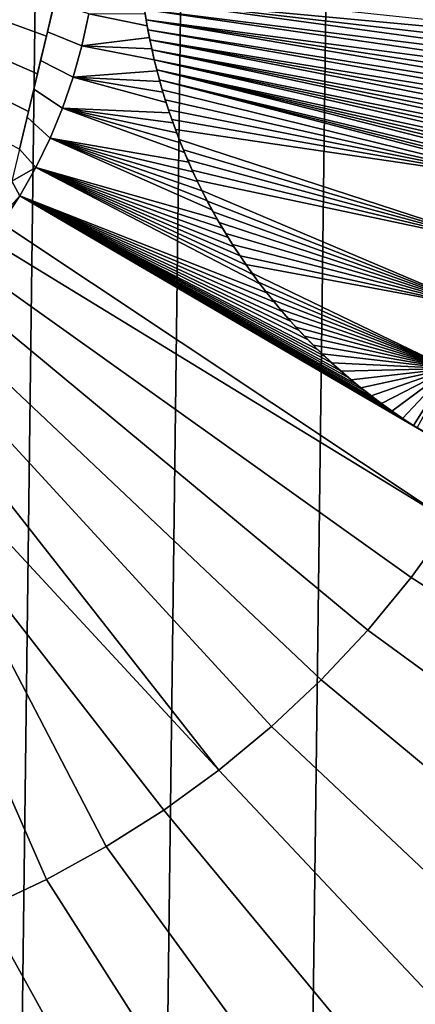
# Model space of a CAD drawing. Header units: metres. Extents: x -109 to 109, y -342 to 66.
# Tile 313 of 512: x 1.35 to 2.52, y -10.75 to -7.87. Entities that reach past the tile are written whole.
import ezdxf

# ---------------------------------------------------------------- set-up
doc = ezdxf.new("R2010")
doc.units = ezdxf.units.M
doc.layers.add('solid_K_24_62_16_000B91', color=7, linetype='CONTINUOUS')

msp = doc.modelspace()

# ---------------------------------------------------------------- linework, layer by layer
at = {"layer": 'solid_K_24_62_16_000B91'}
for points in [[(1.711693, 16.913601, -67), (1.283861, -16.951452, -67), (0.855638, -16.978449, -67), (1.283842, 16.951452, -67)], [(2.139055, 16.864889, -67), (1.711715, -16.913599, -67), (1.283861, -16.951452, -67), (1.711693, 16.913601, -67)], [(2.565308, 16.805328, -67), (2.139079, -16.864885, -67), (1.711715, -16.913599, -67), (2.139055, 16.864889, -67)], [(2.990326, 16.734932, -67), (2.565332, -16.805325, -67), (2.139079, -16.864885, -67), (2.565308, 16.805328, -67)], [(1.289943, -7.756658, 85.585426), (1.270982, -7.857022, 85.585426), (1.432829, -7.915037, 85.579498), (1.459191, -7.804156, 85.579361)], [(1.716423, -7.807602, 85.569145), (2.547706, -7.886175, 85.524307), (2.542026, -7.866946, 85.524818), (1.712603, -7.777625, 85.569481)], [(1.459191, -7.804156, 85.579361), (1.432829, -7.915037, 85.579498), (1.435846, -7.902348, 85.499443), (1.456051, -7.817364, 85.499344)], [(1.456051, -7.817364, 85.499344), (1.435846, -7.902348, 85.499443), (1.537133, -7.943731, 85.495308), (1.557197, -7.850247, 85.495308)], [(1.72075, -7.837497, 85.568764), (2.566771, -7.942921, 85.522591), (2.56007, -7.924152, 85.523193), (1.716423, -7.807602, 85.569145)], [(1.716423, -7.807602, 85.569145), (2.56007, -7.924152, 85.523193), (2.553721, -7.905245, 85.523766)], [(1.716423, -7.807602, 85.569145), (2.553721, -7.905245, 85.523766), (2.547706, -7.886175, 85.524307)], [(1.735178, -7.919023, 85.487427), (1.728732, -7.885395, 85.487991), (1.557197, -7.850247, 85.495308), (1.537133, -7.943731, 85.495308)], [(1.728732, -7.885395, 85.487991), (1.722941, -7.851357, 85.488495), (1.557197, -7.850247, 85.495308)], [(1.72075, -7.837497, 85.568764), (1.722941, -7.851357, 85.488495), (1.728732, -7.885395, 85.487991), (1.725556, -7.867239, 85.568344)], [(1.725556, -7.867239, 85.568344), (2.581184, -7.979988, 85.521294), (2.573812, -7.961539, 85.521957), (1.72075, -7.837497, 85.568764)], [(1.72075, -7.837497, 85.568764), (2.573812, -7.961539, 85.521957), (2.566771, -7.942921, 85.522591)], [(1.270982, -7.857022, 85.585426), (1.244224, -7.955595, 85.585426), (1.406474, -8.025888, 85.579308), (1.432829, -7.915037, 85.579498)], [(1.730858, -7.896859, 85.567879), (1.725556, -7.867239, 85.568344), (1.728732, -7.885395, 85.487991)], [(1.730858, -7.896859, 85.567879), (2.605332, -8.034372, 85.519127), (2.59694, -8.0164, 85.519882), (1.725556, -7.867239, 85.568344)], [(1.725556, -7.867239, 85.568344), (2.59694, -8.0164, 85.519882), (2.588889, -7.998271, 85.520599)], [(1.725556, -7.867239, 85.568344), (2.588889, -7.998271, 85.520599), (2.581184, -7.979988, 85.521294)], [(1.406474, -8.025888, 85.579308), (1.415743, -7.986904, 85.499359), (1.435846, -7.902348, 85.499443), (1.432829, -7.915037, 85.579498)], [(1.435846, -7.902348, 85.499443), (1.415743, -7.986904, 85.499359), (1.511462, -8.035833, 85.495308), (1.537133, -7.943731, 85.495308)], [(1.736659, -7.926381, 85.567375), (1.730858, -7.896859, 85.567879), (1.728732, -7.885395, 85.487991), (1.735178, -7.919023, 85.487427)], [(1.736659, -7.926381, 85.567375), (2.623138, -8.06983, 85.517532), (2.614062, -8.052178, 85.518341), (1.730858, -7.896859, 85.567879)], [(1.730858, -7.896859, 85.567879), (2.614062, -8.052178, 85.518341), (2.605332, -8.034372, 85.519127)], [(1.742145, -7.952139, 85.486816), (1.735178, -7.919023, 85.487427), (1.537133, -7.943731, 85.495308)], [(1.742938, -7.955772, 85.566826), (1.736659, -7.926381, 85.567375), (1.735178, -7.919023, 85.487427), (1.742145, -7.952139, 85.486816)], [(1.742938, -7.955772, 85.566826), (2.652467, -8.121814, 85.514908), (2.642344, -8.10466, 85.515808), (1.736659, -7.926381, 85.567375)], [(1.736659, -7.926381, 85.567375), (2.642344, -8.10466, 85.515808), (2.632566, -8.087328, 85.516685)], [(1.736659, -7.926381, 85.567375), (2.632566, -8.087328, 85.516685), (2.623138, -8.06983, 85.517532)], [(1.244224, -7.955595, 85.585426), (1.209834, -8.051772, 85.585426), (1.380174, -8.136506, 85.578796), (1.406474, -8.025888, 85.579308)], [(1.74961, -7.984685, 85.48616), (1.537133, -7.943731, 85.495308), (1.511462, -8.035833, 85.495308), (1.757646, -8.016726, 85.485458)], [(1.74961, -7.984685, 85.48616), (1.742145, -7.952139, 85.486816), (1.537133, -7.943731, 85.495308)], [(1.749711, -7.985054, 85.566231), (1.742938, -7.955772, 85.566826), (1.742145, -7.952139, 85.486816), (1.74961, -7.984685, 85.48616)], [(1.749711, -7.985054, 85.566231), (2.684976, -8.172243, 85.512001), (2.673763, -8.155594, 85.513), (1.742938, -7.955772, 85.566826)], [(1.742938, -7.955772, 85.566826), (2.673763, -8.155594, 85.513), (2.662935, -8.138788, 85.513969)], [(1.742938, -7.955772, 85.566826), (2.662935, -8.138788, 85.513969), (2.652467, -8.121814, 85.514908)], [(1.415743, -7.986904, 85.499359), (1.395868, -8.070498, 85.499084), (1.480278, -8.126218, 85.495308), (1.511462, -8.035833, 85.495308)], [(1.406474, -8.025888, 85.579308), (1.395868, -8.070498, 85.499084), (1.415743, -7.986904, 85.499359)], [(1.756992, -8.014265, 85.565598), (1.749711, -7.985054, 85.566231), (1.74961, -7.984685, 85.48616), (1.757646, -8.016726, 85.485458)], [(1.756992, -8.014265, 85.565598), (2.720994, -8.221306, 85.508789), (2.708588, -8.205102, 85.509895), (1.749711, -7.985054, 85.566231)], [(1.749711, -7.985054, 85.566231), (2.708588, -8.205102, 85.509895), (2.696589, -8.188747, 85.510963)], [(1.749711, -7.985054, 85.566231), (2.696589, -8.188747, 85.510963), (2.684976, -8.172243, 85.512001)], [(1.766115, -8.048247, 85.484718), (1.757646, -8.016726, 85.485458), (1.511462, -8.035833, 85.495308)], [(1.756992, -8.014265, 85.565598), (1.757646, -8.016726, 85.485458), (1.766115, -8.048247, 85.484718), (1.764781, -8.043429, 85.564919)], [(1.764781, -8.043429, 85.564919), (2.775104, -8.284603, 85.503983), (2.760894, -8.269011, 85.505241), (1.756992, -8.014265, 85.565598)], [(1.756992, -8.014265, 85.565598), (2.760894, -8.269011, 85.505241), (2.747144, -8.253251, 85.50647)], [(1.756992, -8.014265, 85.565598), (2.747144, -8.253251, 85.50647), (2.733839, -8.237353, 85.507652)], [(1.756992, -8.014265, 85.565598), (2.733839, -8.237353, 85.507652), (2.720994, -8.221306, 85.508789)], [(1.209834, -8.051772, 85.585426), (1.168023, -8.144962, 85.585426), (1.353974, -8.246705, 85.577972), (1.380174, -8.136506, 85.578796)], [(1.406474, -8.025888, 85.579308), (1.380174, -8.136506, 85.578796), (1.37633, -8.152675, 85.498642), (1.395868, -8.070498, 85.499084)], [(1.784472, -8.109677, 85.483109), (1.511462, -8.035833, 85.495308), (1.480278, -8.126218, 85.495308), (1.794313, -8.139755, 85.482246)], [(1.775046, -8.079208, 85.483932), (1.766115, -8.048247, 85.484718), (1.511462, -8.035833, 85.495308)], [(1.784472, -8.109677, 85.483109), (1.775046, -8.079208, 85.483932), (1.511462, -8.035833, 85.495308)], [(1.764781, -8.043429, 85.564919), (1.766115, -8.048247, 85.484718), (1.775046, -8.079208, 85.483932), (1.773089, -8.072563, 85.564194)], [(1.773089, -8.072563, 85.564194), (2.820712, -8.330228, 85.499947), (2.804997, -8.315195, 85.501335), (1.764781, -8.043429, 85.564919)], [(1.764781, -8.043429, 85.564919), (2.804997, -8.315195, 85.501335), (2.789795, -8.299995, 85.502678)], [(1.764781, -8.043429, 85.564919), (2.789795, -8.299995, 85.502678), (2.775104, -8.284603, 85.503983)], [(1.395868, -8.070498, 85.499084), (1.37633, -8.152675, 85.498642), (1.443695, -8.214556, 85.495308), (1.480278, -8.126218, 85.495308)], [(1.773089, -8.072563, 85.564194), (1.775046, -8.079208, 85.483932), (1.784472, -8.109677, 85.483109), (1.781939, -8.101695, 85.563416)], [(1.781939, -8.101695, 85.563416), (2.829129, -8.338005, 85.499199), (2.820712, -8.330228, 85.499947), (1.773089, -8.072563, 85.564194)], [(1.781939, -8.101695, 85.563416), (1.784472, -8.109677, 85.483109), (1.794313, -8.139755, 85.482246), (1.791344, -8.130849, 85.562599)], [(1.791344, -8.130849, 85.562599), (2.829129, -8.338005, 85.499199), (1.781939, -8.101695, 85.563416)], [(1.380174, -8.136506, 85.578796), (1.353974, -8.246705, 85.577972), (1.353924, -8.246914, 85.49791), (1.37633, -8.152675, 85.498642)], [(1.83835, -8.256447, 85.478401), (1.480278, -8.126218, 85.495308), (1.443695, -8.214556, 85.495308), (1.850547, -8.284914, 85.477333)], [(1.804624, -8.169408, 85.481346), (1.794313, -8.139755, 85.482246), (1.480278, -8.126218, 85.495308)], [(1.815407, -8.1987, 85.480408), (1.804624, -8.169408, 85.481346), (1.480278, -8.126218, 85.495308)], [(1.826632, -8.227726, 85.479424), (1.815407, -8.1987, 85.480408), (1.480278, -8.126218, 85.495308)], [(1.83835, -8.256447, 85.478401), (1.826632, -8.227726, 85.479424), (1.480278, -8.126218, 85.495308)], [(1.791344, -8.130849, 85.562599), (1.794313, -8.139755, 85.482246), (1.804624, -8.169408, 85.481346), (1.801305, -8.160034, 85.561729)], [(1.801305, -8.160034, 85.561729), (2.829129, -8.338005, 85.499199), (1.791344, -8.130849, 85.562599)], [(1.37633, -8.152675, 85.498642), (1.353924, -8.246914, 85.49791), (1.401846, -8.300523, 85.495308), (1.443695, -8.214556, 85.495308)], [(1.801305, -8.160034, 85.561729), (1.804624, -8.169408, 85.481346), (1.815407, -8.1987, 85.480408), (1.811877, -8.189303, 85.560806)], [(1.811877, -8.189303, 85.560806), (2.829129, -8.338005, 85.499199), (1.801305, -8.160034, 85.561729)], [(1.811877, -8.189303, 85.560806), (1.815407, -8.1987, 85.480408), (1.826632, -8.227726, 85.479424), (1.823086, -8.218696, 85.55983)], [(1.823086, -8.218696, 85.55983), (2.770736, -8.526599, 85.499199), (2.829129, -8.338005, 85.499199), (1.811877, -8.189303, 85.560806)], [(1.918991, -8.424111, 85.471352), (1.443695, -8.214556, 85.495308), (1.401846, -8.300523, 85.495308), (1.934264, -8.451436, 85.470016)], [(1.863216, -8.313169, 85.476227), (1.850547, -8.284914, 85.477333), (1.443695, -8.214556, 85.495308)], [(1.876396, -8.341186, 85.475075), (1.863216, -8.313169, 85.476227), (1.443695, -8.214556, 85.495308)], [(1.890078, -8.369014, 85.473877), (1.876396, -8.341186, 85.475075), (1.443695, -8.214556, 85.495308)], [(1.904265, -8.396657, 85.472641), (1.890078, -8.369014, 85.473877), (1.443695, -8.214556, 85.495308)], [(1.918991, -8.424111, 85.471352), (1.904265, -8.396657, 85.472641), (1.443695, -8.214556, 85.495308)], [(1.823086, -8.218696, 85.55983), (1.826632, -8.227726, 85.479424), (1.83835, -8.256447, 85.478401), (1.834926, -8.248214, 85.558792)], [(2.770736, -8.526599, 85.499199), (1.823086, -8.218696, 85.55983), (1.834926, -8.248214, 85.558792)], [(1.353924, -8.246914, 85.49791), (1.331789, -8.340016, 85.496956), (1.401846, -8.300523, 85.495308)], [(1.834926, -8.248214, 85.558792), (1.83835, -8.256447, 85.478401), (1.850547, -8.284914, 85.477333), (1.847482, -8.277902, 85.557701)], [(2.770736, -8.526599, 85.499199), (1.834926, -8.248214, 85.558792), (1.847482, -8.277902, 85.557701)], [(1.847482, -8.277902, 85.557701), (1.850547, -8.284914, 85.477333), (1.863216, -8.313169, 85.476227), (1.860746, -8.307753, 85.556541)], [(2.770736, -8.526599, 85.499199), (1.847482, -8.277902, 85.557701), (1.860746, -8.307753, 85.556541)], [(1.331789, -8.340016, 85.496956), (1.354883, -8.383808, 85.495308), (1.401846, -8.300523, 85.495308)], [(2.059289, -8.640914, 85.459114), (1.401846, -8.300523, 85.495308), (1.354883, -8.383808, 85.495308), (2.080343, -8.668145, 85.457275)], [(1.950078, -8.478594, 85.468636), (1.934264, -8.451436, 85.470016), (1.401846, -8.300523, 85.495308)], [(1.966494, -8.505635, 85.467201), (1.950078, -8.478594, 85.468636), (1.401846, -8.300523, 85.495308)], [(1.983588, -8.532677, 85.465714), (1.966494, -8.505635, 85.467201), (1.401846, -8.300523, 85.495308)], [(2.001339, -8.559673, 85.464165), (1.983588, -8.532677, 85.465714), (1.401846, -8.300523, 85.495308)], [(2.019835, -8.586681, 85.462547), (2.001339, -8.559673, 85.464165), (1.401846, -8.300523, 85.495308)], [(2.039162, -8.613775, 85.460869), (2.019835, -8.586681, 85.462547), (1.401846, -8.300523, 85.495308)], [(2.059289, -8.640914, 85.459114), (2.039162, -8.613775, 85.460869), (1.401846, -8.300523, 85.495308)], [(1.860746, -8.307753, 85.556541), (1.863216, -8.313169, 85.476227), (1.876396, -8.341186, 85.475075), (1.87475, -8.337805, 85.555321)], [(2.770736, -8.526599, 85.499199), (1.860746, -8.307753, 85.556541), (1.87475, -8.337805, 85.555321)], [(1.331789, -8.340016, 85.496956), (1.309697, -8.432938, 85.495781), (1.354883, -8.383808, 85.495308)], [(1.87475, -8.337805, 85.555321), (1.876396, -8.341186, 85.475075), (1.890078, -8.369014, 85.473877), (1.889669, -8.368189, 85.554016)], [(2.770736, -8.526599, 85.499199), (1.87475, -8.337805, 85.555321), (1.889669, -8.368189, 85.554016), (2.699745, -8.710861, 85.499199)], [(1.905452, -8.398909, 85.552643), (1.889669, -8.368189, 85.554016), (1.890078, -8.369014, 85.473877), (1.904265, -8.396657, 85.472641)], [(2.699745, -8.710861, 85.499199), (1.889669, -8.368189, 85.554016), (1.905452, -8.398909, 85.552643)], [(2.569478, -9.09186, 85.414818), (1.354883, -8.383808, 85.495308), (1.302306, -8.464024, 85.495331), (2.620873, -9.339863, 85.401207)], [(1.309697, -8.432938, 85.495781), (1.302306, -8.464024, 85.495331), (1.354883, -8.383808, 85.495308)], [(2.102394, -8.695504, 85.45536), (2.080343, -8.668145, 85.457275), (1.354883, -8.383808, 85.495308)], [(2.125425, -8.722961, 85.453354), (2.102394, -8.695504, 85.45536), (1.354883, -8.383808, 85.495308)], [(2.149583, -8.750525, 85.451248), (2.125425, -8.722961, 85.453354), (1.354883, -8.383808, 85.495308)], [(2.174917, -8.778214, 85.449043), (2.149583, -8.750525, 85.451248), (1.354883, -8.383808, 85.495308)], [(2.201426, -8.805982, 85.446739), (2.174917, -8.778214, 85.449043), (1.354883, -8.383808, 85.495308)], [(2.229192, -8.833735, 85.444321), (2.201426, -8.805982, 85.446739), (1.354883, -8.383808, 85.495308)], [(2.250858, -8.854548, 85.442444), (2.229192, -8.833735, 85.444321), (1.354883, -8.383808, 85.495308)], [(2.273248, -8.875336, 85.440498), (2.250858, -8.854548, 85.442444), (1.354883, -8.383808, 85.495308)], [(2.29638, -8.896039, 85.438484), (2.273248, -8.875336, 85.440498), (1.354883, -8.383808, 85.495308)], [(2.320274, -8.916623, 85.436409), (2.29638, -8.896039, 85.438484), (1.354883, -8.383808, 85.495308)], [(2.344954, -8.937119, 85.434273), (2.320274, -8.916623, 85.436409), (1.354883, -8.383808, 85.495308)], [(2.370399, -8.957462, 85.43206), (2.344954, -8.937119, 85.434273), (1.354883, -8.383808, 85.495308)], [(2.396578, -8.977572, 85.429794), (2.370399, -8.957462, 85.43206), (1.354883, -8.383808, 85.495308)], [(2.423513, -8.997422, 85.42746), (2.396578, -8.977572, 85.429794), (1.354883, -8.383808, 85.495308)], [(2.451238, -9.01703, 85.425056), (2.423513, -8.997422, 85.42746), (1.354883, -8.383808, 85.495308)], [(2.479702, -9.036322, 85.422592), (2.451238, -9.01703, 85.425056), (1.354883, -8.383808, 85.495308)], [(2.508859, -9.055223, 85.420067), (2.479702, -9.036322, 85.422592), (1.354883, -8.383808, 85.495308)], [(2.538791, -9.073746, 85.417473), (2.508859, -9.055223, 85.420067), (1.354883, -8.383808, 85.495308)], [(2.569478, -9.09186, 85.414818), (2.538791, -9.073746, 85.417473), (1.354883, -8.383808, 85.495308)], [(1.922195, -8.430008, 85.551178), (1.905452, -8.398909, 85.552643), (1.904265, -8.396657, 85.472641), (1.918991, -8.424111, 85.471352)], [(2.699745, -8.710861, 85.499199), (1.905452, -8.398909, 85.552643), (1.922195, -8.430008, 85.551178)], [(1.940143, -8.461617, 85.549622), (1.922195, -8.430008, 85.551178), (1.918991, -8.424111, 85.471352), (1.934264, -8.451436, 85.470016)], [(2.699745, -8.710861, 85.499199), (1.922195, -8.430008, 85.551178), (1.940143, -8.461617, 85.549622)], [(1.959207, -8.493759, 85.547958), (1.940143, -8.461617, 85.549622), (1.934264, -8.451436, 85.470016), (1.950078, -8.478594, 85.468636)], [(1.302306, -8.464024, 85.495331), (1.287484, -8.526368, 85.494362), (2.620873, -9.339863, 85.401207)], [(2.699745, -8.710861, 85.499199), (1.940143, -8.461617, 85.549622), (1.959207, -8.493759, 85.547958)], [(1.979535, -8.526424, 85.546188), (1.959207, -8.493759, 85.547958), (1.950078, -8.478594, 85.468636), (1.966494, -8.505635, 85.467201)], [(2.699745, -8.710861, 85.499199), (1.959207, -8.493759, 85.547958), (1.979535, -8.526424, 85.546188)], [(1.979535, -8.526424, 85.546188), (1.966494, -8.505635, 85.467201), (1.983588, -8.532677, 85.465714)], [(1.264998, -8.620941, 85.492691), (2.503513, -9.501883, 85.401207), (2.620873, -9.339863, 85.401207), (1.287484, -8.526368, 85.494362)], [(2.001366, -8.559641, 85.544289), (1.979535, -8.526424, 85.546188), (1.983588, -8.532677, 85.465714), (2.001339, -8.559673, 85.464165)], [(2.699745, -8.710861, 85.499199), (1.979535, -8.526424, 85.546188), (2.001366, -8.559641, 85.544289)], [(2.018667, -8.584964, 85.542778), (2.001366, -8.559641, 85.544289), (2.001339, -8.559673, 85.464165), (2.019835, -8.586681, 85.462547)], [(2.699745, -8.710861, 85.499199), (2.001366, -8.559641, 85.544289), (2.018667, -8.584964, 85.542778)], [(2.018667, -8.584964, 85.542778), (2.019835, -8.586681, 85.462547), (2.039162, -8.613775, 85.460869), (2.03681, -8.610574, 85.541199)], [(2.699745, -8.710861, 85.499199), (2.018667, -8.584964, 85.542778), (2.03681, -8.610574, 85.541199), (2.616517, -8.88993, 85.499199)], [(1.242122, -8.717159, 85.490753), (2.376152, -9.656165, 85.401207), (2.503513, -9.501883, 85.401207), (1.264998, -8.620941, 85.492691)], [(2.03681, -8.610574, 85.541199), (2.039162, -8.613775, 85.460869), (2.059289, -8.640914, 85.459114), (2.055873, -8.636392, 85.539543)], [(2.616517, -8.88993, 85.499199), (2.03681, -8.610574, 85.541199), (2.055873, -8.636392, 85.539543)], [(2.055873, -8.636392, 85.539543), (2.059289, -8.640914, 85.459114), (2.080343, -8.668145, 85.457275), (2.075904, -8.662423, 85.537804)], [(2.616517, -8.88993, 85.499199), (2.055873, -8.636392, 85.539543), (2.075904, -8.662423, 85.537804)], [(2.075904, -8.662423, 85.537804), (2.080343, -8.668145, 85.457275), (2.102394, -8.695504, 85.45536), (2.096871, -8.688723, 85.53598)], [(2.616517, -8.88993, 85.499199), (2.075904, -8.662423, 85.537804), (2.096871, -8.688723, 85.53598)], [(2.096871, -8.688723, 85.53598), (2.102394, -8.695504, 85.45536), (2.125425, -8.722961, 85.453354), (2.118777, -8.715155, 85.534073)], [(2.616517, -8.88993, 85.499199), (2.096871, -8.688723, 85.53598), (2.118777, -8.715155, 85.534073)], [(2.118777, -8.715155, 85.534073), (2.125425, -8.722961, 85.453354), (2.149583, -8.750525, 85.451248), (2.141634, -8.741575, 85.532089)], [(2.616517, -8.88993, 85.499199), (2.118777, -8.715155, 85.534073), (2.141634, -8.741575, 85.532089)], [(1.214211, -8.834554, 85.488052), (2.239299, -9.802094, 85.401207), (2.376152, -9.656165, 85.401207), (1.242122, -8.717159, 85.490753)], [(2.141634, -8.741575, 85.532089), (2.149583, -8.750525, 85.451248), (2.174917, -8.778214, 85.449043), (2.165566, -8.768074, 85.530014)], [(2.616517, -8.88993, 85.499199), (2.141634, -8.741575, 85.532089), (2.165566, -8.768074, 85.530014)], [(2.165566, -8.768074, 85.530014), (2.174917, -8.778214, 85.449043), (2.201426, -8.805982, 85.446739), (2.190524, -8.794628, 85.527847)], [(2.616517, -8.88993, 85.499199), (2.165566, -8.768074, 85.530014), (2.190524, -8.794628, 85.527847)], [(2.216319, -8.820986, 85.525604), (2.190524, -8.794628, 85.527847), (2.201426, -8.805982, 85.446739)], [(2.616517, -8.88993, 85.499199), (2.190524, -8.794628, 85.527847), (2.216319, -8.820986, 85.525604)], [(2.242791, -8.846905, 85.523308), (2.216319, -8.820986, 85.525604), (2.201426, -8.805982, 85.446739), (2.229192, -8.833735, 85.444321)], [(2.616517, -8.88993, 85.499199), (2.216319, -8.820986, 85.525604), (2.242791, -8.846905, 85.523308)], [(1.185916, -8.953568, 85.48494), (2.093501, -9.939086, 85.401207), (2.239299, -9.802094, 85.401207), (1.214211, -8.834554, 85.488052)], [(2.270145, -8.872476, 85.520935), (2.242791, -8.846905, 85.523308), (2.229192, -8.833735, 85.444321), (2.250858, -8.854548, 85.442444)], [(2.616517, -8.88993, 85.499199), (2.242791, -8.846905, 85.523308), (2.270145, -8.872476, 85.520935)], [(2.270145, -8.872476, 85.520935), (2.250858, -8.854548, 85.442444), (2.273248, -8.875336, 85.440498)], [(2.298309, -8.897663, 85.518501), (2.270145, -8.872476, 85.520935), (2.273248, -8.875336, 85.440498), (2.29638, -8.896039, 85.438484)], [(2.616517, -8.88993, 85.499199), (2.270145, -8.872476, 85.520935), (2.298309, -8.897663, 85.518501)], [(2.327067, -8.922317, 85.516006), (2.298309, -8.897663, 85.518501), (2.29638, -8.896039, 85.438484), (2.320274, -8.916623, 85.436409)], [(2.616517, -8.88993, 85.499199), (2.298309, -8.897663, 85.518501), (2.327067, -8.922317, 85.516006)], [(2.356269, -8.946304, 85.513474), (2.327067, -8.922317, 85.516006), (2.320274, -8.916623, 85.436409), (2.344954, -8.937119, 85.434273)], [(2.616517, -8.88993, 85.499199), (2.327067, -8.922317, 85.516006), (2.356269, -8.946304, 85.513474)], [(2.616517, -8.88993, 85.499199), (2.356269, -8.946304, 85.513474), (2.386117, -8.969646, 85.510887)], [(2.616517, -8.88993, 85.499199), (2.386117, -8.969646, 85.510887), (2.416539, -8.992334, 85.508263)], [(2.616517, -8.88993, 85.499199), (2.416539, -8.992334, 85.508263), (2.447397, -9.014352, 85.505592)], [(2.616517, -8.88993, 85.499199), (2.447397, -9.014352, 85.505592), (2.478654, -9.035668, 85.502884)], [(2.616517, -8.88993, 85.499199), (2.478654, -9.035668, 85.502884), (2.510442, -9.056234, 85.500137)], [(2.616517, -8.88993, 85.499199), (2.510442, -9.056234, 85.500137), (2.521383, -9.063076, 85.499199)], [(2.386117, -8.969646, 85.510887), (2.356269, -8.946304, 85.513474), (2.344954, -8.937119, 85.434273), (2.370399, -8.957462, 85.43206)], [(1.157408, -9.073472, 85.48143), (1.93934, -10.066594, 85.401207), (2.093501, -9.939086, 85.401207), (1.185916, -8.953568, 85.48494)], [(2.416539, -8.992334, 85.508263), (2.386117, -8.969646, 85.510887), (2.370399, -8.957462, 85.43206), (2.396578, -8.977572, 85.429794)], [(2.416539, -8.992334, 85.508263), (2.396578, -8.977572, 85.429794), (2.423513, -8.997422, 85.42746)], [(2.416539, -8.992334, 85.508263), (2.423513, -8.997422, 85.42746), (2.451238, -9.01703, 85.425056), (2.447397, -9.014352, 85.505592)], [(2.447397, -9.014352, 85.505592), (2.451238, -9.01703, 85.425056), (2.479702, -9.036322, 85.422592), (2.478654, -9.035668, 85.502884)], [(2.510442, -9.056234, 85.500137), (2.478654, -9.035668, 85.502884), (2.479702, -9.036322, 85.422592), (2.508859, -9.055223, 85.420067)], [(2.521383, -9.063076, 85.499199), (2.510442, -9.056234, 85.500137), (2.508859, -9.055223, 85.420067), (2.538791, -9.073746, 85.417473)], [(1.157408, -9.073472, 85.48143), (1.1288, -9.193799, 85.477524), (1.93934, -10.066594, 85.401207)], [(1.1, -9.314932, 85.473206), (1.777432, -10.184109, 85.401207), (1.93934, -10.066594, 85.401207), (1.1288, -9.193799, 85.477524)], [(0.96239, -9.314932, 85.476761), (0.827556, -9.314932, 85.479782), (1.251833, -10.47221, 85.401207), (1.432991, -10.387322, 85.401207)], [(1.1, -9.314932, 85.473206), (0.96239, -9.314932, 85.476761), (1.432991, -10.387322, 85.401207), (1.608424, -10.291161, 85.401207)], [(1.1, -9.314932, 85.473206), (1.608424, -10.291161, 85.401207), (1.777432, -10.184109, 85.401207)], [(4.004295, -10.106135, 85.244499), (2.620873, -9.339863, 85.401207), (2.503513, -9.501883, 85.401207), (3.83683, -10.352552, 85.244499)], [(3.83683, -10.352552, 85.244499), (2.503513, -9.501883, 85.401207), (2.376152, -9.656165, 85.401207), (3.654223, -10.587968, 85.244499)], [(3.654223, -10.587968, 85.244499), (2.376152, -9.656165, 85.401207), (2.239299, -9.802094, 85.401207), (3.457194, -10.811454, 85.244499)], [(3.457194, -10.811454, 85.244499), (2.239299, -9.802094, 85.401207), (2.093501, -9.939086, 85.401207), (3.246521, -11.022126, 85.244499)], [(3.246521, -11.022126, 85.244499), (2.093501, -9.939086, 85.401207), (1.93934, -10.066594, 85.401207), (3.023036, -11.219155, 85.244499)], [(3.023036, -11.219155, 85.244499), (1.93934, -10.066594, 85.401207), (1.777432, -10.184109, 85.401207), (2.787621, -11.401762, 85.244499)], [(2.787621, -11.401762, 85.244499), (1.777432, -10.184109, 85.401207), (1.608424, -10.291161, 85.401207), (2.541203, -11.569227, 85.244499)], [(2.541203, -11.569227, 85.244499), (1.608424, -10.291161, 85.401207), (1.432991, -10.387322, 85.401207), (2.284757, -11.720889, 85.244499)], [(2.284757, -11.720889, 85.244499), (1.432991, -10.387322, 85.401207), (1.251833, -10.47221, 85.401207), (2.019294, -11.85615, 85.244499)], [(2.019294, -11.85615, 85.244499), (1.251833, -10.47221, 85.401207), (1.065675, -10.545484, 85.401207), (1.745861, -11.974474, 85.244499)], [(1.745861, -11.974474, 85.244499), (1.065675, -10.545484, 85.401207), (0.87526, -10.606852, 85.401207), (1.465539, -12.075397, 85.244499)], [(1.465539, -12.075397, 85.244499), (0.87526, -10.606852, 85.401207), (0.681349, -10.656067, 85.401207), (1.179433, -12.158518, 85.244499)]]:
    msp.add_3dface(points, dxfattribs=at)

doc.saveas('drawing.dxf')
